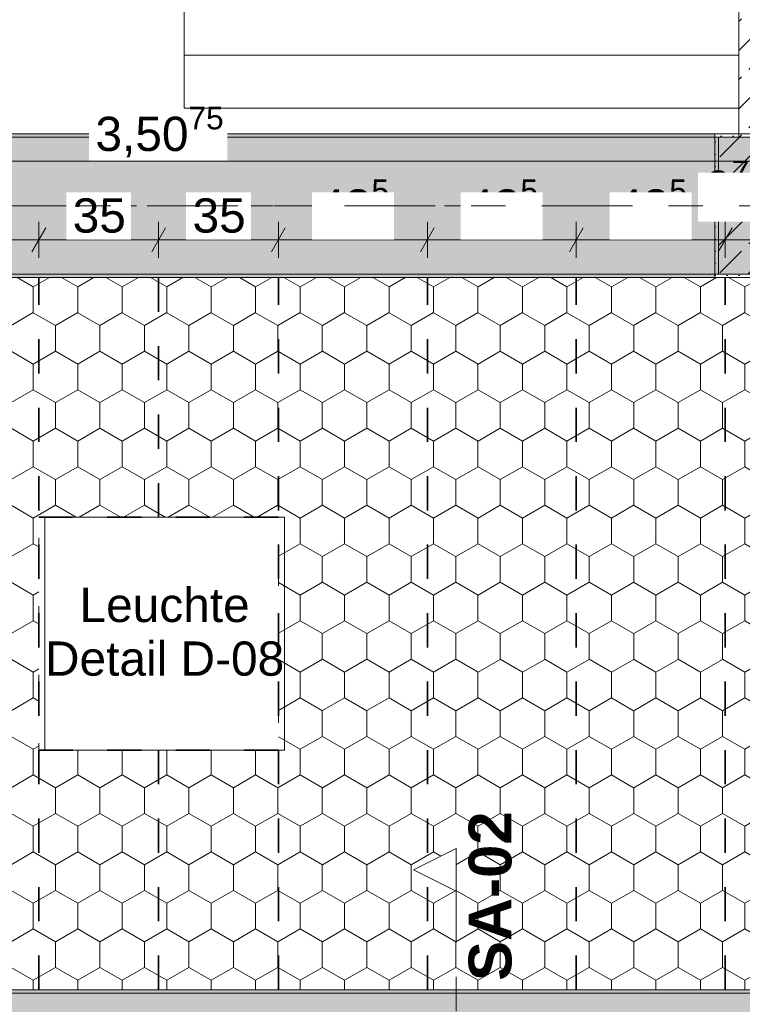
# Model space of a CAD drawing. Header units: metres. Extents: x -3.6 to 84.5, y -11 to 16.8.
# Tile 308 of 389: x 48.7 to 50.9, y 6 to 8.8. Entities that reach past the tile are written whole.
import ezdxf

# ---------------------------------------------------------------- set-up
doc = ezdxf.new("R2010")
doc.units = ezdxf.units.M
doc.header["$MEASUREMENT"] = 0
for name, pattern in [('Achse', [0.2, 0.1, -0.05, 0, -0.05]), ('Punktlinie weit', [0.06, 0.01, -0.05]), ('Schnittlinie', [0.3, 0.15, -0.075, 0, -0.075]), ('Strichlinie doppelt', [0.546806, 0.264583, -0.105833, 0.070556, -0.105833]), ('Wipeout_Contour', [1, 0, -1])]:
    doc.linetypes.add(name, pattern=pattern)
for name, color, linetype in [('154 - Bemaßung_ Beschriftung.Ausbau - Deckenspiegel', 7, 'Continuous'), ('203 - Marker.Schnitt - Ausbaudetail SA', 7, 'Continuous'), ('451 - Universal.Achsen Raster', 7, 'Continuous'), ('605 - Struktur.Wand Innen', 7, 'Continuous'), ('607 - Struktur.Stütze', 7, 'Continuous'), ('608 - Struktur.Träger', 7, 'Continuous'), ('610 - Struktur.Treppe_ Rampe', 7, 'Continuous'), ('Neubau_154 - Bemaßung_ Beschriftung.Ausbau - Deckenspiegel', 7, 'Continuous'), ('Neubau_651 - Abdeckung.Decke abgehängt_ bekleidet', 7, 'Continuous'), ('Neubau_804 - HKLSE.Elektrik', 7, 'Continuous')]:
    doc.layers.add(name, color=color, linetype=linetype)
doc.styles.add('ERSTELLTER_STIL_1', font='txt')
doc.styles.add('ERSTELLTER_STIL_2', font='txt')
doc.dimstyles.new('ERSTELLTER_STIL__2', dxfattribs={"dimtxt": 0.1, "dimasz": 0.0532, "dimexe": 0.18, "dimexo": 0.0625, "dimgap": 0, "dimtad": 1, "dimtih": 1, "dimtoh": 1, "dimzin": 0, "dimdsep": 46, "dimtxsty": 'ERSTELLTER_STIL_2', "dimblk": 'ARROWHEAD_2', "dimblk1": 'ARROWHEAD_2', "dimblk2": 'ARROWHEAD_2', "dimcen": 0.09, "dimse1": 1, "dimse2": 1, "dimclrd": 7, "dimclre": 7, "dimclrt": 7, "dimazin": 0, "dimtfac": 1, "dimtdec": 4, "dimtmove": 0, "dimatfit": 3, "dimfxl": 1, "dimtolj": 1, "dimtzin": 0, "dimarcsym": 0})
doc.dimstyles.new('ERSTELLTER_STIL__4', dxfattribs={"dimtxt": 0.1, "dimasz": 0.0532, "dimexe": 0.18, "dimexo": 0.0625, "dimgap": 0, "dimtad": 1, "dimtih": 1, "dimtoh": 1, "dimzin": 0, "dimdsep": 46, "dimtxsty": 'ERSTELLTER_STIL_2', "dimblk": 'ARROWHEAD_2', "dimblk1": 'ARROWHEAD_2', "dimblk2": 'ARROWHEAD_2', "dimcen": 0.09, "dimse1": 1, "dimse2": 1, "dimclrd": 7, "dimclre": 7, "dimclrt": 7, "dimazin": 0, "dimtfac": 1, "dimtdec": 4, "dimtmove": 2, "dimatfit": 3, "dimfxl": 1, "dimtolj": 1, "dimtzin": 0, "dimarcsym": 0})
doc.dimstyles.new('ERSTELLTER_STIL__5', dxfattribs={"dimtxt": 0.18, "dimasz": 0.02736, "dimexe": 0.18, "dimexo": 0.0625, "dimgap": 0, "dimtad": 0, "dimtih": 1, "dimtoh": 1, "dimdec": 4, "dimzin": 0, "dimdsep": 46, "dimcen": 0.09, "dimadec": 0, "dimazin": 0, "dimtfac": 1, "dimtdec": 4, "dimtmove": 0, "dimatfit": 3, "dimldrblk": 'ARROWHEAD_11', "dimfxl": 1, "dimtolj": 1, "dimtzin": 0, "dimarcsym": 0})
pattern_1 = [(45, (0, 0), (-0.08485281, 0.08485281), []), (45, (-0.04243, 0.04243), (-0.08485281, 0.08485281), [0.09, -0.03])]
pattern_2 = [(45, (0, 0), (-0.01767767, 0.01767767), [0, -0.025])]

# ---------------------------------------------------------------- blocks, each defined once
blk = doc.blocks.new('*D299')
at = {"layer": '154 - Bemaßung_ Beschriftung.Ausbau - Deckenspiegel', "color": 7, "linetype": 'Continuous', "lineweight": 5}
for p, q in [((48.3802, 8.235), (48.3398, 8.165)), ((48.36, 8.1475), (48.36, 8.2525)), ((48.8152, 8.235), (48.7748, 8.165)), ((48.795, 8.1475), (48.795, 8.2525)), ((48.36, 8.2), (48.795, 8.2))]:
    blk.add_line(p, q, dxfattribs=at)
at = {"layer": '154 - Bemaßung_ Beschriftung.Ausbau - Deckenspiegel', "color": 7, "lineweight": 5, "insert": (48.4765, 8.2183), "char_height": 0.1, "attachment_point": 7, "style": 'ERSTELLTER_STIL_2'}
blk.add_mtext('\\A1;{\\pql;\\fArial|b0|i0|c0|p38;43\\fArial|b0|i0|c0|p38;\\A1{\\H.66x;\\S5^  ;}}', dxfattribs=at)
at = {"color": 254, "linetype": 'Wipeout_Contour', "lineweight": 0, "ltscale": 197.114689}
blk.add_wipeout([(48.4578, 8.2012), (48.6972, 8.2012), (48.6972, 8.3387), (48.4578, 8.3387)], dxfattribs=at).dxf.layer = '154 - Bemaßung_ Beschriftung.Ausbau - Deckenspiegel'
blk = doc.blocks.new('ARROWHEAD_2')
at = {"color": 0, "linetype": 'Continuous', "lineweight": 0}
for p, q in [((-0.378, -0.655), (0.378, 0.655)), ((0, 0), (-1, 0))]:
    blk.add_line(p, q, dxfattribs=at)
blk = doc.blocks.new('*D300')
at = {"layer": '154 - Bemaßung_ Beschriftung.Ausbau - Deckenspiegel', "color": 7, "linetype": 'Continuous', "lineweight": 5}
for p, q in [((48.8152, 8.235), (48.7748, 8.165)), ((48.795, 8.1475), (48.795, 8.2525)), ((49.1652, 8.235), (49.1248, 8.165)), ((49.145, 8.1475), (49.145, 8.2525)), ((48.795, 8.2), (49.145, 8.2))]:
    blk.add_line(p, q, dxfattribs=at)
at = {"color": 254, "linetype": 'Wipeout_Contour', "lineweight": 0, "ltscale": 198.662693}
blk.add_wipeout([(48.8753, 8.2012), (49.0646, 8.2012), (49.0646, 8.3387), (48.8753, 8.3387)], dxfattribs=at).dxf.layer = '154 - Bemaßung_ Beschriftung.Ausbau - Deckenspiegel'
at = {"layer": '154 - Bemaßung_ Beschriftung.Ausbau - Deckenspiegel', "color": 7, "lineweight": 5, "insert": (48.8941, 8.22), "char_height": 0.1, "attachment_point": 7, "style": 'ERSTELLTER_STIL_2'}
blk.add_mtext('\\A1;{\\pql;\\fArial|b0|i0|c0|p38;35}', dxfattribs=at)
blk = doc.blocks.new('*D301')
at = {"layer": '154 - Bemaßung_ Beschriftung.Ausbau - Deckenspiegel', "color": 7, "linetype": 'Continuous', "lineweight": 5}
for p, q in [((49.1652, 8.235), (49.1248, 8.165)), ((49.145, 8.1475), (49.145, 8.2525)), ((49.5152, 8.235), (49.4748, 8.165)), ((49.495, 8.1475), (49.495, 8.2525)), ((49.145, 8.2), (49.495, 8.2))]:
    blk.add_line(p, q, dxfattribs=at)
at = {"color": 254, "linetype": 'Wipeout_Contour', "lineweight": 0, "ltscale": 200.043226}
blk.add_wipeout([(49.2253, 8.2012), (49.4146, 8.2012), (49.4146, 8.3387), (49.2253, 8.3387)], dxfattribs=at).dxf.layer = '154 - Bemaßung_ Beschriftung.Ausbau - Deckenspiegel'
at = {"layer": '154 - Bemaßung_ Beschriftung.Ausbau - Deckenspiegel', "color": 7, "lineweight": 5, "insert": (49.2441, 8.22), "char_height": 0.1, "attachment_point": 7, "style": 'ERSTELLTER_STIL_2'}
blk.add_mtext('\\A1;{\\pql;\\fArial|b0|i0|c0|p38;35}', dxfattribs=at)
blk = doc.blocks.new('*D302')
at = {"layer": '154 - Bemaßung_ Beschriftung.Ausbau - Deckenspiegel', "color": 7, "linetype": 'Continuous', "lineweight": 5}
for p, q in [((49.5152, 8.235), (49.4748, 8.165)), ((49.495, 8.1475), (49.495, 8.2525)), ((49.9502, 8.235), (49.9098, 8.165)), ((49.93, 8.1475), (49.93, 8.2525)), ((49.495, 8.2), (49.93, 8.2))]:
    blk.add_line(p, q, dxfattribs=at)
at = {"layer": '154 - Bemaßung_ Beschriftung.Ausbau - Deckenspiegel', "color": 7, "lineweight": 5, "insert": (49.6115, 8.2183), "char_height": 0.1, "attachment_point": 7, "style": 'ERSTELLTER_STIL_2'}
blk.add_mtext('\\A1;{\\pql;\\fArial|b0|i0|c0|p38;43\\fArial|b0|i0|c0|p38;\\A1{\\H.66x;\\S5^  ;}}', dxfattribs=at)
at = {"color": 254, "linetype": 'Wipeout_Contour', "lineweight": 0, "ltscale": 201.591559}
blk.add_wipeout([(49.5928, 8.2012), (49.8322, 8.2012), (49.8322, 8.3387), (49.5928, 8.3387)], dxfattribs=at).dxf.layer = '154 - Bemaßung_ Beschriftung.Ausbau - Deckenspiegel'
blk = doc.blocks.new('*D303')
at = {"layer": '154 - Bemaßung_ Beschriftung.Ausbau - Deckenspiegel', "color": 7, "linetype": 'Continuous', "lineweight": 5}
for p, q in [((49.9502, 8.235), (49.9098, 8.165)), ((49.93, 8.1475), (49.93, 8.2525)), ((50.3852, 8.235), (50.3448, 8.165)), ((50.365, 8.1475), (50.365, 8.2525)), ((49.93, 8.2), (50.365, 8.2))]:
    blk.add_line(p, q, dxfattribs=at)
at = {"layer": '154 - Bemaßung_ Beschriftung.Ausbau - Deckenspiegel', "color": 7, "lineweight": 5, "insert": (50.0465, 8.2183), "char_height": 0.1, "attachment_point": 7, "style": 'ERSTELLTER_STIL_2'}
blk.add_mtext('\\A1;{\\pql;\\fArial|b0|i0|c0|p38;43\\fArial|b0|i0|c0|p38;\\A1{\\H.66x;\\S5^  ;}}', dxfattribs=at)
at = {"color": 254, "linetype": 'Wipeout_Contour', "lineweight": 0, "ltscale": 203.308105}
blk.add_wipeout([(50.0278, 8.2012), (50.2672, 8.2012), (50.2672, 8.3387), (50.0278, 8.3387)], dxfattribs=at).dxf.layer = '154 - Bemaßung_ Beschriftung.Ausbau - Deckenspiegel'
blk = doc.blocks.new('*D304')
at = {"layer": '154 - Bemaßung_ Beschriftung.Ausbau - Deckenspiegel', "color": 7, "linetype": 'Continuous', "lineweight": 5}
for p, q in [((50.3852, 8.235), (50.3448, 8.165)), ((50.365, 8.1475), (50.365, 8.2525)), ((50.8202, 8.235), (50.7798, 8.165)), ((50.8, 8.1475), (50.8, 8.2525)), ((50.365, 8.2), (50.8, 8.2))]:
    blk.add_line(p, q, dxfattribs=at)
at = {"layer": '154 - Bemaßung_ Beschriftung.Ausbau - Deckenspiegel', "color": 7, "lineweight": 5, "char_height": 0.1, "attachment_point": 7, "style": 'ERSTELLTER_STIL_2'}
for s, insert in [('\\A1;{\\pql;\\fArial|b0|i0|c0|p38;9\\fArial|b0|i0|c0|p38;\\A1{\\H.66x;\\S75^  ;}}', (50.7416, 8.2733)), ('\\A1;{\\pql;\\fArial|b0|i0|c0|p38;43\\fArial|b0|i0|c0|p38;\\A1{\\H.66x;\\S5^  ;}}', (50.4815, 8.2183))]:
    blk.add_mtext(s, dxfattribs=dict(at, insert=insert))
at = {"color": 254, "linetype": 'Wipeout_Contour', "lineweight": 0, "ltscale": 206.036202}
blk.add_wipeout([(50.7202, 8.2536), (50.9391, 8.2536), (50.9391, 8.3964), (50.7202, 8.3964)], dxfattribs=at).dxf.layer = '154 - Bemaßung_ Beschriftung.Ausbau - Deckenspiegel'
at = {"color": 254, "linetype": 'Wipeout_Contour', "lineweight": 0, "ltscale": 205.025047}
blk.add_wipeout([(50.4628, 8.2012), (50.7022, 8.2012), (50.7022, 8.3387), (50.4628, 8.3387)], dxfattribs=at).dxf.layer = '154 - Bemaßung_ Beschriftung.Ausbau - Deckenspiegel'
blk = doc.blocks.new('*D305')
at = {"layer": '154 - Bemaßung_ Beschriftung.Ausbau - Deckenspiegel', "color": 7, "linetype": 'Continuous', "lineweight": 5}
for p, q in [((50.8202, 8.235), (50.7798, 8.165)), ((50.8, 8.1475), (50.8, 8.2525)), ((50.8773, 8.165), (50.9177, 8.235)), ((50.8975, 8.1475), (50.8975, 8.2525)), ((50.8, 8.2), (50.8975, 8.2)), ((50.8975, 8.2), (50.9317, 8.2))]:
    blk.add_line(p, q, dxfattribs=at)
at = {"color": 254, "linetype": 'Wipeout_Contour', "lineweight": 0, "ltscale": 206.036202}
blk.add_wipeout([(50.7202, 8.2536), (50.9391, 8.2536), (50.9391, 8.3964), (50.7202, 8.3964)], dxfattribs=at).dxf.layer = '154 - Bemaßung_ Beschriftung.Ausbau - Deckenspiegel'
blk = doc.blocks.new('*D412')
at = {"layer": '154 - Bemaßung_ Beschriftung.Ausbau - Deckenspiegel', "color": 7, "linetype": 'Continuous', "lineweight": 5}
for p, q in [((47.4102, 8.465), (47.3698, 8.395)), ((47.39, 8.3775), (47.39, 8.4825)), ((50.8773, 8.395), (50.9177, 8.465)), ((50.8975, 8.3775), (50.8975, 8.4825)), ((47.3558, 8.43), (47.39, 8.43)), ((47.39, 8.43), (50.8975, 8.43)), ((50.8975, 8.43), (50.9317, 8.43))]:
    blk.add_line(p, q, dxfattribs=at)
at = {"color": 254, "linetype": 'Wipeout_Contour', "lineweight": 0, "ltscale": 199.502158}
blk.add_wipeout([(48.9419, 8.4312), (49.3456, 8.4312), (49.3456, 8.5687), (48.9419, 8.5687)], dxfattribs=at).dxf.layer = '154 - Bemaßung_ Beschriftung.Ausbau - Deckenspiegel'
at = {"layer": '154 - Bemaßung_ Beschriftung.Ausbau - Deckenspiegel', "color": 7, "lineweight": 5, "insert": (48.9606, 8.4306), "char_height": 0.1, "attachment_point": 7, "style": 'ERSTELLTER_STIL_2'}
blk.add_mtext('\\A1;{\\pql;\\fArial|b0|i0|c0|p38;3,50\\fArial|b0|i0|c0|p38;\\A1{\\H.66x;\\S75^  ;}}', dxfattribs=at)
blk = doc.blocks.new('ARROWHEAD_11')
at = {"color": 0, "linetype": 'Continuous', "lineweight": 0}
blk.add_line((0, 0), (-1, 0), dxfattribs=at)
at = {"color": 0, "linetype": 'Continuous', "lineweight": 0, "const_width": 0.25, "flags": 128}
blk.add_lwpolyline([(-0.125, 0, 1), (0.125, 0, 1)], format="xyb", close=True, dxfattribs=at)

msp = doc.modelspace()

# ---------------------------------------------------------------- hatches: boundary and pattern name
at = {"layer": '605 - Struktur.Wand Innen', "linetype": 'Continuous', "lineweight": 0, "true_color": 0x000000}
h = msp.add_hatch(dxfattribs=at)
h.set_pattern_fill('Beton__Stahlbeton_0001', color=18, style=0, pattern_type=2)
h.set_pattern_definition(pattern_1)
h.paths.add_polyline_path([(50.84, 13), (50.84, 8.5), (51.01, 8.5), (51.01, 13)])
at = {"layer": '607 - Struktur.Stütze', "linetype": 'Continuous', "lineweight": 0, "true_color": 0x000000}
h = msp.add_hatch(dxfattribs=at)
h.set_pattern_fill('Gips_0001', color=18, style=0, pattern_type=2)
h.set_pattern_definition(pattern_2)
h.paths.add_polyline_path([(50.77, 8.51), (50.77, 8.09), (50.8975, 8.09), (50.8975, 8.1), (50.78, 8.1), (50.78, 8.5), (50.84, 8.5), (50.84, 8.51)])
h = msp.add_hatch(dxfattribs=at)
h.set_pattern_fill('Beton__Stahlbeton_0001', color=18, style=0, pattern_type=2)
h.set_pattern_definition(pattern_1)
h.paths.add_polyline_path([(50.78, 8.1), (51.08, 8.1), (51.08, 8.5), (50.78, 8.5)])
at = {"layer": '608 - Struktur.Träger', "linetype": 'Continuous', "lineweight": 0, "true_color": 0x000000}
h = msp.add_hatch(dxfattribs=at)
h.set_pattern_fill('Beton__Stahlbeton_0001', color=18, style=0, pattern_type=2)
h.set_pattern_definition(pattern_1)
h.paths.add_polyline_path([(0.69, 8.5), (0.38, 8.5), (0.38, 8.1), (0.69, 8.1), (7.57, 8.1), (7.89, 8.1), (11.17, 8.1), (11.49, 8.1), (14.77, 8.1), (15.09, 8.1), (18.37, 8.1), (18.69, 8.1), (25.57, 8.1), (25.89, 8.1), (29.23, 8.1), (29.4, 8.1), (32.77, 8.1), (33.09, 8.1), (39.97, 8.1), (40.29, 8.1), (47.17, 8.1), (47.49, 8.1), (50.77, 8.1), (51.09, 8.1), (54.37, 8.1), (54.69, 8.1), (61.57, 8.1), (61.88, 8.1), (61.88, 8.5), (61.57, 8.5), (58.205, 8.5), (58.055, 8.5), (54.69, 8.5), (54.37, 8.5), (51.09, 8.5), (50.77, 8.5), (47.49, 8.5), (47.17, 8.5), (43.81, 8.5), (43.66, 8.5), (40.29, 8.5), (39.97, 8.5), (39.03, 8.5), (38.9, 8.5), (37.71, 8.5), (37.58, 8.5), (36.61, 8.5), (36.46, 8.5), (33.09, 8.5), (32.77, 8.5), (29.4, 8.5), (29.23, 8.5), (25.89, 8.5), (25.57, 8.5), (18.69, 8.5), (18.37, 8.5), (15.09, 8.5), (14.77, 8.5), (11.49, 8.5), (11.17, 8.5), (7.89, 8.5), (7.57, 8.5)])
h = msp.add_hatch(dxfattribs=at)
h.set_pattern_fill('Gips_0001', color=18, style=0, pattern_type=2)
h.set_pattern_definition(pattern_2)
h.paths.add_polyline_path([(47.49, 8.51), (47.49, 8.5), (50.77, 8.5), (50.77, 8.51)])
h = msp.add_hatch(dxfattribs=at)
h.set_pattern_fill('Gips_0001', color=18, style=0, pattern_type=2)
h.set_pattern_definition(pattern_2)
h.paths.add_polyline_path([(50.77, 8.1), (47.49, 8.1), (47.49, 8.09), (50.77, 8.09)])
h = msp.add_hatch(dxfattribs=at)
h.set_pattern_fill('Beton__Stahlbeton_0001', color=18, style=0, pattern_type=2)
h.set_pattern_definition(pattern_1)
h.paths.add_polyline_path([(0.69, 6), (0.38, 6), (0.38, 5.8), (0.69, 5.8), (7.57, 5.8), (7.89, 5.8), (11.17, 5.8), (11.49, 5.8), (18.37, 5.8), (18.69, 5.8), (22.06, 5.8), (22.19, 5.8), (25.57, 5.8), (25.89, 5.8), (32.77, 5.8), (33.09, 5.8), (36.465, 5.8), (36.605, 5.8), (39.97, 5.8), (40.29, 5.8), (47.17, 5.8), (47.49, 5.8), (50.85, 5.8), (51.02, 5.8), (54.37, 5.8), (54.69, 5.8), (58.07, 5.8), (58.205, 5.8), (61.57, 5.8), (61.88, 5.8), (61.88, 6), (61.57, 6), (54.69, 6), (54.37, 6), (50.9625, 6), (50.8975, 6), (47.49, 6), (47.17, 6), (40.29, 6), (39.97, 6), (33.09, 6), (25.57, 6), (18.69, 6), (18.37, 6), (14.945, 6), (14.88, 6), (11.49, 6), (11.17, 6), (7.89, 6), (7.57, 6)])
h = msp.add_hatch(dxfattribs=at)
h.set_pattern_fill('Gips_0001', color=18, style=0, pattern_type=2)
h.set_pattern_definition(pattern_2)
h.paths.add_polyline_path([(47.49, 6), (50.8975, 6), (50.8975, 6.01), (47.49, 6.01)])
at = {"layer": 'Neubau_651 - Abdeckung.Decke abgehängt_ bekleidet', "linetype": 'Continuous', "lineweight": 13, "true_color": 0xffbfbf}
h = msp.add_hatch(dxfattribs=at)
h.set_pattern_fill('sechseckig_0001', color=254, style=0, pattern_type=2)
h.set_pattern_definition([(90, (0, 0), (-0.12990375, 0), [0.075, -0.15]), (90, (-0.06495, 0.1125), (-0.12990375, 0), [0.075, -0.15]), (150, (5e-18, 0.075), (0.06495188, 0.11249995), [0.075, -0.15]), (150, (-0.1299, 0.075), (0.06495188, 0.11249995), [0.075, -0.15]), (210, (0, 0), (-0.06495187, 0.11249995), [0.075, -0.15]), (210, (-0.1299, 8e-18), (-0.06495187, 0.11249995), [0.075, -0.15])])
h.paths.add_polyline_path([(50.8975, 8.09), (47.39, 8.09), (47.39, 6.01), (50.8975, 6.01)])
h.paths.add_polyline_path([(48.795, 7.39), (49.495, 7.39), (49.495, 6.71), (48.795, 6.71)], flags=0)

# ---------------------------------------------------------------- linework, layer by layer
at = {"layer": '203 - Marker.Schnitt - Ausbaudetail SA', "color": 7, "linetype": 'Schnittlinie', "lineweight": 13}
msp.add_line((50.0141, 6.2975), (50.0141, 4.763), dxfattribs=at)
at = {"layer": '605 - Struktur.Wand Innen', "color": 7, "linetype": 'Continuous', "lineweight": 18, "flags": 128}
msp.add_lwpolyline([(50.84, 13), (50.84, 8.5)], dxfattribs=at)
at = {"layer": '607 - Struktur.Stütze', "color": 7, "linetype": 'Continuous', "lineweight": 5, "flags": 128}
msp.add_lwpolyline([(50.84, 8.51), (50.77, 8.51), (50.77, 8.09), (50.8975, 8.09)], dxfattribs=at)
at = {"layer": '607 - Struktur.Stütze', "color": 7, "linetype": 'Continuous', "lineweight": 13, "flags": 128}
msp.add_lwpolyline([(50.78, 8.1), (51.08, 8.1), (51.08, 8.5), (50.78, 8.5)], close=True, dxfattribs=at)
at = {"layer": '608 - Struktur.Träger', "color": 7, "linetype": 'Continuous', "lineweight": 13}
for p, q in [((0.38, 8.51), (61.88, 8.51)), ((50.77, 8.5), (47.49, 8.5)), ((51.09, 8.5), (50.77, 8.5)), ((0.38, 8.09), (61.88, 8.09)), ((0.38, 6.01), (61.88, 6.01)), ((50.8975, 6), (47.49, 6))]:
    msp.add_line(p, q, dxfattribs=at)
at = {"layer": '608 - Struktur.Träger', "color": 7, "linetype": 'Continuous', "lineweight": 5}
for p, q in [((50.77, 8.51), (47.49, 8.51)), ((50.77, 8.51), (50.77, 8.5)), ((50.77, 8.09), (47.49, 8.09)), ((50.77, 8.1), (50.77, 8.09)), ((50.8975, 6.01), (47.49, 6.01))]:
    msp.add_line(p, q, dxfattribs=at)
at = {"layer": '608 - Struktur.Träger', "color": 7, "linetype": 'Achse', "lineweight": 9}
msp.add_line((0.38, 8.3), (61.88, 8.3), dxfattribs=at)
at = {"layer": '608 - Struktur.Träger', "color": 7, "linetype": 'Continuous', "lineweight": 13, "flags": 128}
msp.add_lwpolyline([(51.09, 8.1), (50.77, 8.1), (47.49, 8.1), (47.17, 8.1), (40.29, 8.1), (39.97, 8.1), (33.09, 8.1), (32.77, 8.1), (29.4, 8.1), (29.23, 8.1), (25.89, 8.1), (25.57, 8.1), (18.69, 8.1), (18.37, 8.1), (15.09, 8.1), (14.77, 8.1), (11.49, 8.1), (11.17, 8.1), (7.89, 8.1), (7.57, 8.1), (0.69, 8.1), (0.38, 8.1)], dxfattribs=at)
at = {"layer": '610 - Struktur.Treppe_ Rampe', "color": 7, "linetype": 'Continuous', "lineweight": 13}
for p, q in [((49.22, 8.885), (49.22, 8.585)), ((50.84, 8.585), (50.84, 8.885)), ((49.22, 8.7397), (50.84, 8.7397)), ((49.22, 8.585), (50.84, 8.585))]:
    msp.add_line(p, q, dxfattribs=at)
at = {"layer": 'Neubau_651 - Abdeckung.Decke abgehängt_ bekleidet', "color": 1, "linetype": 'Achse', "lineweight": 35}
for p, q in [((48.795, 6.01), (48.795, 8.09)), ((49.145, 8.09), (49.145, 7.39)), ((49.495, 6.01), (49.495, 8.09)), ((49.93, 6.01), (49.93, 8.09)), ((50.365, 6.01), (50.365, 8.09)), ((50.8, 6.01), (50.8, 8.09)), ((48.795, 7.39), (49.495, 7.39)), ((48.795, 6.71), (49.495, 6.71)), ((49.145, 6.71), (49.145, 6.01))]:
    msp.add_line(p, q, dxfattribs=at)
at = {"layer": 'Neubau_651 - Abdeckung.Decke abgehängt_ bekleidet', "color": 1, "linetype": 'Punktlinie weit', "lineweight": 13, "flags": 128}
for points in [[(50.8975, 8.09), (47.39, 8.09), (47.39, 6.01), (50.8975, 6.01)], [(48.795, 7.39), (49.495, 7.39), (49.495, 6.71), (48.795, 6.71)]]:
    msp.add_lwpolyline(points, close=True, dxfattribs=at)
at = {"layer": 'Neubau_804 - HKLSE.Elektrik', "color": 1, "linetype": 'Continuous', "lineweight": 13, "flags": 128}
msp.add_lwpolyline([(48.8125, 6.71), (49.5125, 6.71), (49.5125, 7.39), (48.8125, 7.39)], close=True, dxfattribs=at)

# ---------------------------------------------------------------- texts
at = {"layer": '154 - Bemaßung_ Beschriftung.Ausbau - Deckenspiegel', "color": 7, "linetype": 'Continuous', "lineweight": 9, "insert": (49.1625, 7.0549), "char_height": 0.1, "attachment_point": 5, "line_spacing_factor": 0.940294, "style": 'ERSTELLTER_STIL_2'}
msp.add_mtext('\\A1;{\\pqc;\\fArial|b0|i0|c0|p38;Leuchte\\P\\pqc;\\fArial|b0|i0|c0|p38;Detail\\fArial|b0|i0|c0|p38; \\fArial|b0|i0|c0|p38;D-08}', dxfattribs=at)
at = {"layer": '203 - Marker.Schnitt - Ausbaudetail SA', "color": 7, "lineweight": 13, "insert": (50.1774, 6.0359), "char_height": 0.125, "attachment_point": 7, "rotation": 90, "style": 'ERSTELLTER_STIL_1'}
msp.add_mtext('\\A1;{\\pql;\\pt0;\\fArial|b1|i0|c0|p38;SA-02}', dxfattribs=at)

# ---------------------------------------------------------------- leaders
at = {"layer": 'Neubau_154 - Bemaßung_ Beschriftung.Ausbau - Deckenspiegel', "color": 1, "linetype": 'Continuous', "lineweight": 13, "annotation_type": 0, "has_hookline": 1, "hookline_direction": 0, "text_width": 1.3167}
msp.add_leader([(47.495, 6.0899), (47.6886, 5.642), (47.7414, 5.642)], dimstyle='ERSTELLTER_STIL__5', dxfattribs=at)

# ---------------------------------------------------------------- next in the draw order: dimensions: what is measured, and where the dimension line sits
at = {"layer": '154 - Bemaßung_ Beschriftung.Ausbau - Deckenspiegel', "color": 7, "linetype": 'Continuous', "lineweight": 5}
dim = msp.add_linear_dim(base=(48.794975, 8.1999822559), p1=(48.359975, 8.089982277), p2=(48.794975, 8.089982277), dimstyle='ERSTELLTER_STIL__2', dxfattribs=at)
dim.commit()
dim.dimension.update_dxf_attribs({"geometry": '*D299', "text_midpoint": (48.6878412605, 8.2699822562), "dimtype": 160})

# ---------------------------------------------------------------- next in the draw order: wipeouts: each hides what was drawn before it
at = {"color": 254, "linetype": 'Wipeout_Contour', "lineweight": 0, "ltscale": 150.634865}
msp.add_wipeout([(50.0141, 6.4225), (49.8891, 6.36), (50.0141, 6.2975)], dxfattribs=at).dxf.layer = '203 - Marker.Schnitt - Ausbaudetail SA'

# ---------------------------------------------------------------- next in the draw order: linework, layer by layer
at = {"layer": '203 - Marker.Schnitt - Ausbaudetail SA', "color": 7, "linetype": 'Continuous', "lineweight": 13, "flags": 128}
msp.add_lwpolyline([(50.0141, 6.4225), (50.0141, 6.2975), (49.8891, 6.36)], close=True, dxfattribs=at)

# ---------------------------------------------------------------- next in the draw order: dimensions: what is measured, and where the dimension line sits
at = {"layer": '154 - Bemaßung_ Beschriftung.Ausbau - Deckenspiegel', "color": 7, "linetype": 'Continuous', "lineweight": 5}
dim = msp.add_linear_dim(base=(49.145, 8.2), p1=(48.795, 8.09), p2=(49.145, 8.09), dimstyle='ERSTELLTER_STIL__2', dxfattribs=at)
dim.commit()
dim.dimension.update_dxf_attribs({"geometry": '*D300', "text_midpoint": (48.9703, 8.27), "dimtype": 160})

# ---------------------------------------------------------------- next in the draw order: dimensions: what is measured, and where the dimension line sits
dim = msp.add_linear_dim(base=(49.495, 8.2), p1=(49.145, 8.09), p2=(49.495, 8.09), dimstyle='ERSTELLTER_STIL__2', dxfattribs=at)
dim.commit()
dim.dimension.update_dxf_attribs({"geometry": '*D301', "text_midpoint": (49.3203, 8.27), "dimtype": 160})

# ---------------------------------------------------------------- next in the draw order: dimensions: what is measured, and where the dimension line sits
dim = msp.add_linear_dim(base=(49.929975, 8.1999822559), p1=(49.494975, 8.089982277), p2=(49.929975, 8.089982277), dimstyle='ERSTELLTER_STIL__2', dxfattribs=at)
dim.commit()
dim.dimension.update_dxf_attribs({"geometry": '*D302', "text_midpoint": (49.8228412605, 8.2699822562), "dimtype": 160})

# ---------------------------------------------------------------- next in the draw order: dimensions: what is measured, and where the dimension line sits
dim = msp.add_linear_dim(base=(50.364975, 8.1999822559), p1=(49.929975, 8.089982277), p2=(50.364975, 8.089982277), dimstyle='ERSTELLTER_STIL__2', dxfattribs=at)
dim.commit()
dim.dimension.update_dxf_attribs({"geometry": '*D303', "text_midpoint": (50.2578412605, 8.2699822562), "dimtype": 160})

# ---------------------------------------------------------------- next in the draw order: dimensions: what is measured, and where the dimension line sits
dim = msp.add_linear_dim(base=(50.799975, 8.1999822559), p1=(50.364975, 8.089982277), p2=(50.799975, 8.089982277), dimstyle='ERSTELLTER_STIL__2', dxfattribs=at)
dim.commit()
dim.dimension.update_dxf_attribs({"geometry": '*D304', "text_midpoint": (50.6928412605, 8.2699822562), "dimtype": 160})

# ---------------------------------------------------------------- next in the draw order: dimensions: what is measured, and where the dimension line sits
dim = msp.add_linear_dim(base=(50.8975, 8.2), p1=(50.8, 8.09), p2=(50.8975, 8.09), dimstyle='ERSTELLTER_STIL__4', dxfattribs=at)
dim.commit()
dim.dimension.update_dxf_attribs({"geometry": '*D305', "text_midpoint": (50.9529, 8.325), "dimtype": 160})

# ---------------------------------------------------------------- next in the draw order: dimensions: what is measured, and where the dimension line sits
dim = msp.add_linear_dim(base=(50.8975, 8.43), p1=(47.39, 8.0875), p2=(50.8975, 8.1), dimstyle='ERSTELLTER_STIL__2', dxfattribs=at)
dim.commit()
dim.dimension.update_dxf_attribs({"geometry": '*D412', "text_midpoint": (49.2637, 8.5), "dimtype": 160})

# ---------------------------------------------------------------- next in the draw order: linework, layer by layer
at = {"layer": '451 - Universal.Achsen Raster', "color": 160, "linetype": 'Strichlinie doppelt', "lineweight": 9, "true_color": 0x3232ff}
msp.add_line((64.935, 8.3), (-3.175, 8.3), dxfattribs=at)

doc.saveas('drawing.dxf')
